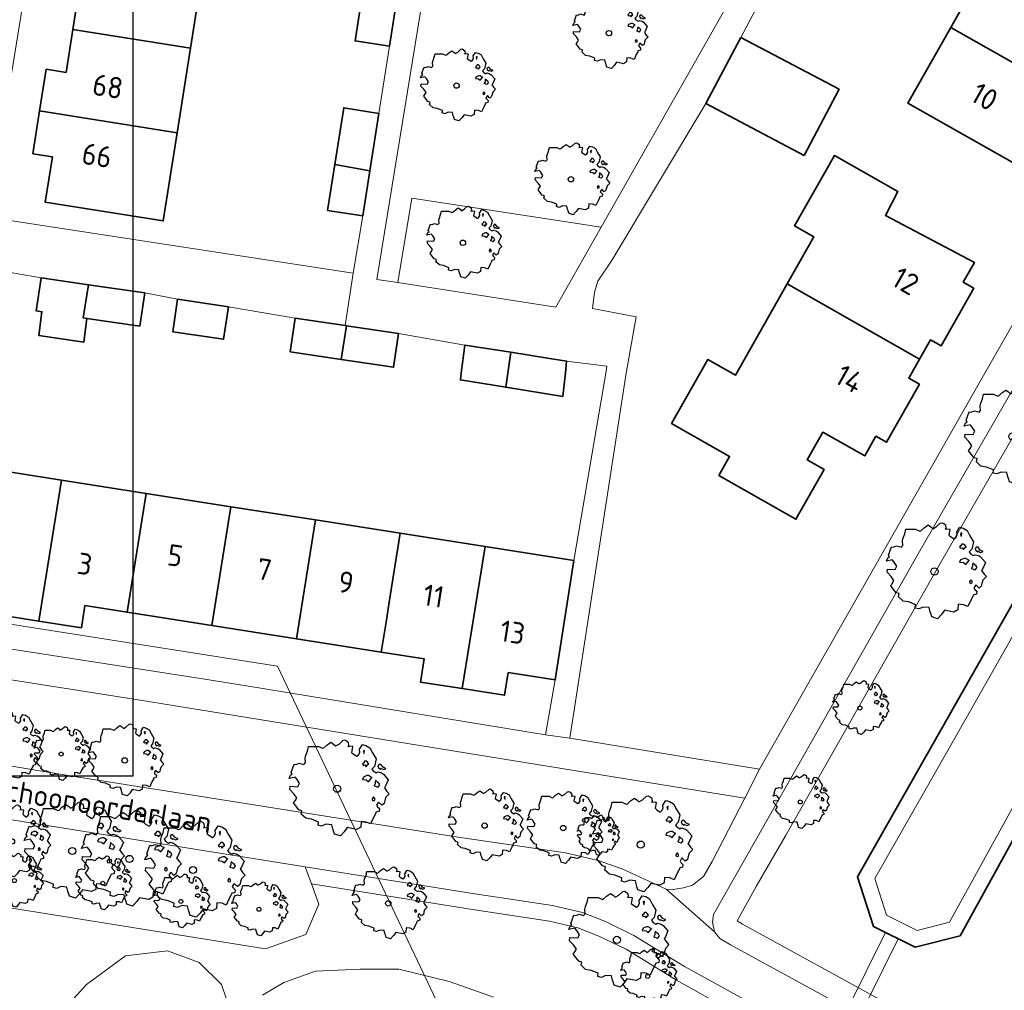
# Model space of a CAD drawing. Header units: metres. Extents: x 152391 to 157968, y 462336 to 467280.
# Tile 384 of 656: x 154197 to 154259, y 465961 to 466022. Entities that reach past the tile are written whole.
import ezdxf
from ezdxf.enums import TextEntityAlignment as Align

# ---------------------------------------------------------------- set-up
doc = ezdxf.new("R2010")
doc.units = ezdxf.units.M
doc.header["$LTSCALE"] = 0.75
doc.layers.get('0').update_dxf_attribs({"lineweight": 25})
doc.layers.get('defpoints').update_dxf_attribs({"lineweight": 25})
for name, color, linetype, lineweight in [('B-GV-GR-BOOM-S', 252, 'Continuous', 25), ('B-WE-GK-BESCHOEIING-G', 251, 'GK-BESCHOEIING', 35), ('B-WE-GR-BEPLANTING_CULTUUR_BODEMBEDEKKER-GV', 251, 'Continuous', 18), ('B-WE-GR-BEPLANTING_CULTUUR_BOSPLANTSOEN-GV', 251, 'Continuous', 18), ('B-WE-GR-BEPLANTING_CULTUUR_VASTE PLANTENVAK-GV', 251, 'Continuous', 18), ('B-WE-KW-KUNSTWERK_DUIKER-G', 5, 'Continuous', 18), ('B-WE-KW-KUNSTWERK_DUIKER-GV', 5, 'Continuous', 18), ('B-WE-OG-BEBOUWING-GV', 6, 'Continuous', 35), ('B-WE-OG-BEBOUWING-T18', 1, 'Continuous', 18), ('B-WE-OG-TERREIN_CULTUURSCHEIDING-GV', 251, 'Continuous', 18), ('B-WE-OG-TOPOGRAFIE-T18', 1, 'Continuous', 18), ('B-WE-OG-WATER-GV', 251, 'Continuous', 18), ('B-WE-OG-WATER_SLOOT-GV', 251, 'Continuous', 18), ('B-WE-VH-VERHARDING_BETONSTRAATSTEEN-GV', 251, 'Continuous', 18), ('B-WE-VH-VERHARDING_TEGEL-GV', 251, 'Continuous', 18)]:
    doc.layers.add(name, color=color, linetype=linetype, lineweight=lineweight)
doc.styles.add('NLCS-ISO-M750-T18', font='NLCS-ISO.ttf', dxfattribs={"height": 1.35})
doc.linetypes.add('GK-BESCHOEIING', pattern='A,30,-5,[1,NLCS.SHX,S=1,R=0,X=0,Y=0],-5', length=40)

# ---------------------------------------------------------------- blocks, each defined once
blk = doc.blocks.new('SGR-BOOM_21_30')
at = {"linetype": 'Continuous'}
for p, q in [((-1.109, 1.187), (-1.051, 1.335)), ((-1.051, 1.335), (-1.016, 1.499)), ((-1.016, 1.499), (-0.668, 1.499)), ((-0.668, 1.499), (-0.516, 1.433)), ((-0.516, 1.433), (-0.47, 1.45)), ((-0.47, 1.45), (-0.365, 1.548)), ((-0.365, 1.548), (-0.226, 1.647)), ((-0.226, 1.647), (-0.133, 1.581)), ((-0.133, 1.581), (-0.063, 1.515)), ((-0.063, 1.515), (0.065, 1.581)), ((0.065, 1.581), (0.205, 1.712)), ((0.205, 1.712), (0.263, 1.729)), ((0.263, 1.729), (0.333, 1.696)), ((0.333, 1.696), (0.391, 1.647)), ((0.402, 1.532), (0.379, 1.499)), ((0.379, 1.499), (0.53, 1.515)), ((0.391, 1.647), (0.402, 1.532)), ((0.542, 1.483), (0.507, 1.285)), ((0.507, 1.285), (0.565, 1.236)), ((0.53, 1.515), (0.542, 1.483)), ((0.751, 1.203), (0.798, 1.285)), ((0.786, 1.4), (0.891, 1.565)), ((0.798, 1.285), (0.786, 1.4)), ((0.891, 1.565), (1.019, 1.532)), ((0.972, 1.368), (0.926, 1.335)), ((0.926, 1.335), (0.949, 1.253)), ((0.949, 1.253), (0.961, 1.236)), ((0.961, 1.269), (0.972, 1.368)), ((1.019, 1.532), (1.158, 1.45)), ((1.158, 1.45), (1.251, 1.269)), ((1.251, 1.269), (1.379, 1.055)), ((-1.633, 0.579), (-1.528, 0.875)), ((-1.528, 0.875), (-1.458, 0.858)), ((-1.458, 0.858), (-1.342, 0.908)), ((-1.342, 0.908), (-1.179, 0.858)), ((-1.179, 0.858), (-1.121, 0.924)), ((-1.133, 1.088), (-1.109, 1.187)), ((-1.121, 0.924), (-1.133, 1.088)), ((0.565, 1.236), (0.693, 1.154)), ((0.693, 1.154), (0.751, 1.203)), ((0.937, 0.908), (0.891, 0.875)), ((0.891, 0.875), (0.926, 0.825)), ((0.926, 0.825), (0.984, 0.842)), ((0.972, 0.973), (0.937, 0.908)), ((1.03, 0.973), (0.972, 0.973)), ((0.984, 0.842), (1.03, 0.776)), ((1.077, 0.94), (1.03, 0.973)), ((1.03, 0.776), (1.077, 0.842)), ((1.124, 0.875), (1.077, 0.94)), ((1.077, 0.842), (1.124, 0.875)), ((1.321, 0.793), (1.228, 0.694)), ((1.228, 0.694), (1.275, 0.628)), ((1.275, 0.628), (1.379, 0.563)), ((1.379, 1.055), (1.321, 0.793)), ((1.472, 0.858), (1.438, 0.809)), ((1.438, 0.809), (1.461, 0.743)), ((1.461, 0.743), (1.531, 0.694)), ((1.542, 0.858), (1.472, 0.858)), ((1.531, 0.727), (1.635, 0.678)), ((1.531, 0.694), (1.542, 0.727)), ((1.624, 0.76), (1.542, 0.858)), ((1.728, 0.71), (1.624, 0.76)), ((1.635, 0.678), (1.728, 0.71)), ((-1.703, 0.365), (-1.656, 0.48)), ((-1.493, 0.415), (-1.703, 0.365)), ((-1.679, -0.029), (-1.668, 0.086)), ((-1.668, 0.086), (-1.389, 0.07)), ((-1.656, 0.48), (-1.598, 0.53)), ((-1.598, 0.53), (-1.633, 0.579)), ((-1.423, 0.333), (-1.493, 0.415)), ((-1.33, 0.185), (-1.423, 0.333)), ((-1.389, 0.07), (-1.33, 0.185)), ((0.926, 0.415), (0.891, 0.333)), ((0.891, 0.333), (1.03, 0.316)), ((1.054, 0.464), (0.926, 0.415)), ((1.03, 0.316), (1.112, 0.251)), ((1.112, 0.464), (1.054, 0.464)), ((1.217, 0.398), (1.112, 0.464)), ((1.112, 0.251), (1.205, 0.365)), ((1.205, 0.365), (1.24, 0.415)), ((1.344, 0.185), (1.31, 0.103)), ((1.434, 0.049), (1.31, 0.103)), ((1.356, 0.3), (1.344, 0.234)), ((1.344, 0.234), (1.344, 0.185)), ((1.426, 0.234), (1.356, 0.3)), ((1.379, 0.563), (1.438, 0.595)), ((1.472, 0.201), (1.426, 0.234)), ((1.434, 0.049), (1.507, 0.136)), ((1.438, 0.595), (1.565, 0.563)), ((1.507, 0.136), (1.472, 0.201)), ((1.565, 0.563), (1.635, 0.513)), ((1.635, 0.513), (1.81, 0.316)), ((1.717, 0.103), (1.67, 0.037)), ((1.67, 0.037), (1.763, -0.094)), ((1.81, 0.316), (1.717, 0.103)), ((-1.54, -0.177), (-1.679, -0.029)), ((-1.551, -0.505), (-1.493, -0.423)), ((-1.354, -0.752), (-1.551, -0.505)), ((-1.435, -0.324), (-1.54, -0.177)), ((-1.493, -0.423), (-1.435, -0.324)), ((1.286, -0.292), (1.24, -0.357)), ((1.24, -0.357), (1.251, -0.423)), ((1.263, -0.423), (1.333, -0.407)), ((1.333, -0.341), (1.286, -0.292)), ((1.333, -0.407), (1.333, -0.341)), ((1.461, -0.472), (1.391, -0.587)), ((1.391, -0.587), (1.426, -0.637)), ((1.577, -0.587), (1.461, -0.472)), ((1.658, -0.522), (1.577, -0.587)), ((1.682, -0.423), (1.658, -0.522)), ((1.717, -0.308), (1.682, -0.423)), ((1.845, -0.177), (1.717, -0.308)), ((1.763, -0.094), (1.845, -0.177)), ((-1.249, -0.784), (-1.354, -0.752)), ((-1.272, -0.899), (-1.249, -0.784)), ((-1.109, -1.047), (-1.272, -0.899)), ((-0.912, -1.08), (-1.109, -1.047)), ((-0.668, -1.179), (-0.912, -1.08)), ((-0.679, -1.294), (-0.668, -1.179)), ((0.844, -1.162), (0.833, -1.359)), ((1.03, -1.179), (0.844, -1.162)), ((1.182, -1.244), (1.03, -1.179)), ((1.286, -1.014), (1.182, -1.244)), ((1.356, -0.883), (1.286, -1.014)), ((1.368, -0.834), (1.356, -0.883)), ((1.484, -0.801), (1.368, -0.834)), ((1.426, -0.637), (1.496, -0.702)), ((1.496, -0.702), (1.484, -0.801)), ((-0.551, -1.326), (-0.679, -1.294)), ((-0.4, -1.261), (-0.551, -1.326)), ((-0.191, -1.277), (-0.4, -1.261)), ((-0.156, -1.425), (-0.191, -1.277)), ((-0.133, -1.491), (-0.156, -1.425)), ((-0.098, -1.606), (-0.133, -1.491)), ((0.112, -1.671), (-0.098, -1.606)), ((0.251, -1.524), (0.112, -1.671)), ((0.356, -1.376), (0.251, -1.524)), ((0.682, -1.441), (0.356, -1.376)), ((0.833, -1.359), (0.682, -1.441))]:
    blk.add_line(p, q, dxfattribs=at)
blk.add_circle((0, 0), 0.126, dxfattribs=at)
blk = doc.blocks.new('SGR-BOOM_31_50')
at = {"linetype": 'Continuous'}
for p, q in [((-1.402, 1.78), (-1.355, 1.999)), ((-1.355, 1.999), (-0.89, 1.999)), ((-0.89, 1.999), (-0.688, 1.911)), ((-0.688, 1.911), (-0.626, 1.933)), ((-0.626, 1.933), (-0.487, 2.064)), ((-0.487, 2.064), (-0.301, 2.196)), ((-0.301, 2.196), (-0.177, 2.108)), ((-0.177, 2.108), (-0.084, 2.02)), ((-0.084, 2.02), (0.087, 2.108)), ((0.087, 2.108), (0.273, 2.283)), ((0.273, 2.283), (0.351, 2.305)), ((0.351, 2.305), (0.444, 2.261)), ((0.444, 2.261), (0.521, 2.196)), ((0.537, 2.042), (0.506, 1.999)), ((0.506, 1.999), (0.707, 2.02)), ((0.521, 2.196), (0.537, 2.042)), ((0.723, 1.977), (0.676, 1.714)), ((0.707, 2.02), (0.723, 1.977)), ((1.048, 1.867), (1.188, 2.086)), ((1.064, 1.714), (1.048, 1.867)), ((1.188, 2.086), (1.358, 2.042)), ((1.358, 2.042), (1.545, 1.933)), ((1.545, 1.933), (1.669, 1.692)), ((-1.51, 1.451), (-1.479, 1.582)), ((-1.495, 1.232), (-1.51, 1.451)), ((-1.479, 1.582), (-1.402, 1.78)), ((0.676, 1.714), (0.754, 1.648)), ((0.754, 1.648), (0.924, 1.539)), ((0.924, 1.539), (1.002, 1.604)), ((1.002, 1.604), (1.064, 1.714)), ((1.296, 1.823), (1.234, 1.78)), ((1.234, 1.78), (1.265, 1.67)), ((1.296, 1.298), (1.25, 1.21)), ((1.265, 1.67), (1.281, 1.648)), ((1.281, 1.692), (1.296, 1.823)), ((1.374, 1.298), (1.296, 1.298)), ((1.436, 1.254), (1.374, 1.298)), ((1.498, 1.166), (1.436, 1.254)), ((1.669, 1.692), (1.839, 1.407)), ((1.839, 1.407), (1.762, 1.057)), ((-2.27, 0.487), (-2.208, 0.641)), ((-2.208, 0.641), (-2.131, 0.706)), ((-2.177, 0.772), (-2.038, 1.166)), ((-2.131, 0.706), (-2.177, 0.772)), ((-2.038, 1.166), (-1.944, 1.144)), ((-1.944, 1.144), (-1.789, 1.21)), ((-1.789, 1.21), (-1.572, 1.144)), ((-1.572, 1.144), (-1.495, 1.232)), ((1.25, 1.21), (1.188, 1.166)), ((1.188, 1.166), (1.234, 1.101)), ((1.234, 1.101), (1.312, 1.122)), ((1.312, 1.122), (1.374, 1.035)), ((1.374, 1.035), (1.436, 1.122)), ((1.436, 1.122), (1.498, 1.166)), ((1.762, 1.057), (1.638, 0.925)), ((1.638, 0.925), (1.7, 0.838)), ((1.7, 0.838), (1.839, 0.75)), ((1.839, 0.75), (1.917, 0.794)), ((1.963, 1.144), (1.917, 1.079)), ((1.917, 1.079), (1.948, 0.991)), ((1.917, 0.794), (2.087, 0.75)), ((1.948, 0.991), (2.041, 0.925)), ((2.056, 1.144), (1.963, 1.144)), ((2.041, 0.969), (2.18, 0.903)), ((2.041, 0.925), (2.056, 0.969)), ((2.165, 1.013), (2.056, 1.144)), ((2.087, 0.75), (2.18, 0.684)), ((2.304, 0.947), (2.165, 1.013)), ((2.18, 0.903), (2.304, 0.947)), ((2.18, 0.684), (2.413, 0.422)), ((-1.991, 0.553), (-2.27, 0.487)), ((-2.239, -0.038), (-2.224, 0.115)), ((-2.224, 0.115), (-1.851, 0.093)), ((-1.898, 0.444), (-1.991, 0.553)), ((-1.774, 0.246), (-1.898, 0.444)), ((-1.851, 0.093), (-1.774, 0.246)), ((1.234, 0.553), (1.188, 0.444)), ((1.188, 0.444), (1.374, 0.422)), ((1.405, 0.619), (1.234, 0.553)), ((1.374, 0.422), (1.483, 0.334)), ((1.483, 0.619), (1.405, 0.619)), ((1.622, 0.531), (1.483, 0.619)), ((1.483, 0.334), (1.607, 0.487)), ((1.607, 0.487), (1.653, 0.553)), ((1.793, 0.246), (1.746, 0.137)), ((1.911, 0.065), (1.746, 0.137)), ((1.808, 0.4), (1.793, 0.312)), ((1.793, 0.312), (1.793, 0.246)), ((1.901, 0.312), (1.808, 0.4)), ((1.963, 0.268), (1.901, 0.312)), ((1.911, 0.065), (2.01, 0.181)), ((2.01, 0.181), (1.963, 0.268)), ((2.289, 0.137), (2.227, 0.049)), ((2.227, 0.049), (2.351, -0.126)), ((2.413, 0.422), (2.289, 0.137)), ((-2.053, -0.235), (-2.239, -0.038)), ((-2.069, -0.673), (-1.991, -0.564)), ((-1.913, -0.433), (-2.053, -0.235)), ((-1.991, -0.564), (-1.913, -0.433)), ((1.715, -0.389), (1.653, -0.476)), ((1.653, -0.476), (1.669, -0.564)), ((1.684, -0.564), (1.777, -0.542)), ((1.777, -0.454), (1.715, -0.389)), ((1.777, -0.542), (1.777, -0.454)), ((2.242, -0.564), (2.211, -0.695)), ((2.289, -0.411), (2.242, -0.564)), ((2.459, -0.235), (2.289, -0.411)), ((2.351, -0.126), (2.459, -0.235)), ((-1.805, -1.002), (-2.069, -0.673)), ((-1.665, -1.046), (-1.805, -1.002)), ((-1.696, -1.199), (-1.665, -1.046)), ((-1.479, -1.396), (-1.696, -1.199)), ((1.808, -1.177), (1.715, -1.352)), ((1.824, -1.112), (1.808, -1.177)), ((1.979, -1.068), (1.824, -1.112)), ((1.948, -0.63), (1.855, -0.783)), ((1.855, -0.783), (1.901, -0.849)), ((1.901, -0.849), (1.994, -0.936)), ((2.103, -0.783), (1.948, -0.63)), ((1.994, -0.936), (1.979, -1.068)), ((2.211, -0.695), (2.103, -0.783)), ((-1.216, -1.44), (-1.479, -1.396)), ((-0.89, -1.571), (-1.216, -1.44)), ((-0.906, -1.725), (-0.89, -1.571)), ((-0.735, -1.769), (-0.906, -1.725)), ((-0.533, -1.681), (-0.735, -1.769)), ((-0.254, -1.703), (-0.533, -1.681)), ((-0.208, -1.9), (-0.254, -1.703)), ((0.475, -1.834), (0.335, -2.031)), ((0.909, -1.922), (0.475, -1.834)), ((1.11, -1.812), (0.909, -1.922)), ((1.126, -1.55), (1.11, -1.812)), ((1.374, -1.571), (1.126, -1.55)), ((1.576, -1.659), (1.374, -1.571)), ((1.715, -1.352), (1.576, -1.659)), ((-0.177, -1.988), (-0.208, -1.9)), ((-0.13, -2.141), (-0.177, -1.988)), ((0.149, -2.229), (-0.13, -2.141)), ((0.335, -2.031), (0.149, -2.229))]:
    blk.add_line(p, q, dxfattribs=at)
blk.add_circle((0, 0), 0.169, dxfattribs=at)
blk = doc.blocks.new('SGR-BOOM_50_100')
at = {"linetype": 'Continuous'}
for p, q in [((-1.869, 2.373), (-1.807, 2.665)), ((-1.807, 2.665), (-1.187, 2.665)), ((-1.187, 2.665), (-0.918, 2.548)), ((-0.918, 2.548), (-0.835, 2.577)), ((-0.835, 2.577), (-0.649, 2.752)), ((-0.649, 2.752), (-0.401, 2.928)), ((-0.401, 2.928), (-0.236, 2.811)), ((-0.236, 2.811), (-0.112, 2.694)), ((-0.112, 2.694), (0.116, 2.811)), ((0.116, 2.811), (0.364, 3.044)), ((0.364, 3.044), (0.467, 3.074)), ((0.467, 3.074), (0.591, 3.015)), ((0.591, 3.015), (0.695, 2.928)), ((0.715, 2.723), (0.674, 2.665)), ((0.674, 2.665), (0.943, 2.694)), ((0.695, 2.928), (0.715, 2.723)), ((0.964, 2.636), (0.902, 2.285)), ((0.943, 2.694), (0.964, 2.636)), ((1.398, 2.49), (1.584, 2.782)), ((1.418, 2.285), (1.398, 2.49)), ((1.584, 2.782), (1.811, 2.723)), ((1.811, 2.723), (2.059, 2.577)), ((2.059, 2.577), (2.225, 2.256)), ((-2.014, 1.935), (-1.972, 2.11)), ((-1.993, 1.643), (-2.014, 1.935)), ((-1.972, 2.11), (-1.869, 2.373)), ((0.902, 2.285), (1.005, 2.198)), ((1.005, 2.198), (1.232, 2.052)), ((1.232, 2.052), (1.336, 2.139)), ((1.336, 2.139), (1.418, 2.285)), ((1.729, 2.431), (1.646, 2.373)), ((1.646, 2.373), (1.687, 2.227)), ((1.687, 2.227), (1.708, 2.198)), ((1.708, 2.256), (1.729, 2.431)), ((2.225, 2.256), (2.452, 1.876)), ((2.452, 1.876), (2.349, 1.409)), ((-2.903, 1.029), (-2.717, 1.555)), ((-2.717, 1.555), (-2.593, 1.526)), ((-2.593, 1.526), (-2.386, 1.613)), ((-2.386, 1.613), (-2.096, 1.526)), ((-2.096, 1.526), (-1.993, 1.643)), ((1.667, 1.613), (1.584, 1.555)), ((1.584, 1.555), (1.646, 1.467)), ((1.646, 1.467), (1.749, 1.497)), ((1.729, 1.73), (1.667, 1.613)), ((1.832, 1.73), (1.729, 1.73)), ((1.749, 1.497), (1.832, 1.38)), ((1.915, 1.672), (1.832, 1.73)), ((1.832, 1.38), (1.915, 1.497)), ((1.997, 1.555), (1.915, 1.672)), ((1.915, 1.497), (1.997, 1.555)), ((2.349, 1.409), (2.183, 1.234)), ((2.618, 1.526), (2.556, 1.438)), ((2.556, 1.438), (2.597, 1.321)), ((2.597, 1.321), (2.721, 1.234)), ((2.742, 1.526), (2.618, 1.526)), ((2.721, 1.292), (2.907, 1.205)), ((2.721, 1.234), (2.742, 1.292)), ((2.886, 1.351), (2.742, 1.526)), ((3.072, 1.263), (2.886, 1.351)), ((2.907, 1.205), (3.072, 1.263)), ((-3.027, 0.65), (-2.944, 0.854)), ((-2.655, 0.737), (-3.027, 0.65)), ((-2.944, 0.854), (-2.841, 0.942)), ((-2.841, 0.942), (-2.903, 1.029)), ((-2.531, 0.591), (-2.655, 0.737)), ((1.646, 0.737), (1.584, 0.591)), ((1.873, 0.825), (1.646, 0.737)), ((1.977, 0.825), (1.873, 0.825)), ((2.163, 0.708), (1.977, 0.825)), ((1.977, 0.445), (2.142, 0.65)), ((2.142, 0.65), (2.204, 0.737)), ((2.183, 1.234), (2.266, 1.117)), ((2.266, 1.117), (2.452, 1)), ((2.452, 1), (2.556, 1.059)), ((2.556, 1.059), (2.783, 1)), ((2.783, 1), (2.907, 0.913)), ((2.907, 0.913), (3.217, 0.562)), ((-2.985, -0.051), (-2.965, 0.153)), ((-2.965, 0.153), (-2.469, 0.124)), ((-2.365, 0.329), (-2.531, 0.591)), ((-2.469, 0.124), (-2.365, 0.329)), ((1.584, 0.591), (1.832, 0.562)), ((1.832, 0.562), (1.977, 0.445)), ((2.39, 0.329), (2.328, 0.183)), ((2.549, 0.087), (2.328, 0.183)), ((2.411, 0.533), (2.39, 0.416)), ((2.39, 0.416), (2.39, 0.329)), ((2.535, 0.416), (2.411, 0.533)), ((2.618, 0.358), (2.535, 0.416)), ((2.549, 0.087), (2.68, 0.241)), ((2.68, 0.241), (2.618, 0.358)), ((3.052, 0.183), (2.969, 0.066)), ((2.969, 0.066), (3.135, -0.168)), ((3.217, 0.562), (3.052, 0.183)), ((-2.737, -0.314), (-2.985, -0.051)), ((-2.551, -0.577), (-2.737, -0.314)), ((-2.655, -0.752), (-2.551, -0.577)), ((2.287, -0.518), (2.204, -0.635)), ((2.37, -0.606), (2.287, -0.518)), ((2.37, -0.723), (2.37, -0.606)), ((3.052, -0.548), (2.99, -0.752)), ((3.279, -0.314), (3.052, -0.548)), ((3.135, -0.168), (3.279, -0.314)), ((-2.758, -0.898), (-2.655, -0.752)), ((-2.407, -1.336), (-2.758, -0.898)), ((2.204, -0.635), (2.225, -0.752)), ((2.245, -0.752), (2.37, -0.723)), ((2.597, -0.84), (2.473, -1.044)), ((2.473, -1.044), (2.535, -1.132)), ((2.535, -1.132), (2.659, -1.248)), ((2.804, -1.044), (2.597, -0.84)), ((2.948, -0.927), (2.804, -1.044)), ((2.99, -0.752), (2.948, -0.927)), ((-2.22, -1.394), (-2.407, -1.336)), ((-2.262, -1.599), (-2.22, -1.394)), ((-1.972, -1.862), (-2.262, -1.599)), ((2.287, -1.803), (2.101, -2.212)), ((2.411, -1.57), (2.287, -1.803)), ((2.432, -1.482), (2.411, -1.57)), ((2.638, -1.424), (2.432, -1.482)), ((2.659, -1.248), (2.638, -1.424)), ((-1.621, -1.92), (-1.972, -1.862)), ((-1.187, -2.095), (-1.621, -1.92)), ((-1.207, -2.3), (-1.187, -2.095)), ((-0.98, -2.358), (-1.207, -2.3)), ((-0.711, -2.241), (-0.98, -2.358)), ((-0.339, -2.271), (-0.711, -2.241)), ((-0.277, -2.533), (-0.339, -2.271)), ((0.633, -2.446), (0.447, -2.709)), ((1.212, -2.563), (0.633, -2.446)), ((1.48, -2.417), (1.212, -2.563)), ((1.501, -2.066), (1.48, -2.417)), ((1.832, -2.095), (1.501, -2.066)), ((2.101, -2.212), (1.832, -2.095)), ((-0.236, -2.65), (-0.277, -2.533)), ((-0.174, -2.855), (-0.236, -2.65)), ((0.199, -2.971), (-0.174, -2.855)), ((0.447, -2.709), (0.199, -2.971))]:
    blk.add_line(p, q, dxfattribs=at)
blk.add_circle((0, 0), 0.225, dxfattribs=at)
blk = doc.blocks.new('SGR-BOOM_DIAMETER_ONBEKEND')
at = {"linetype": 'Continuous'}
for p, q in [((0.049, 1.186), (0.154, 1.284)), ((0.154, 1.284), (0.197, 1.297)), ((0.197, 1.297), (0.25, 1.272)), ((0.25, 1.272), (0.293, 1.235)), ((-1.225, 0.434), (-1.146, 0.656)), ((-1.146, 0.656), (-1.094, 0.644)), ((-1.094, 0.644), (-1.007, 0.681)), ((-1.007, 0.681), (-0.884, 0.644)), ((-0.884, 0.644), (-0.841, 0.693)), ((-0.85, 0.816), (-0.832, 0.89)), ((-0.841, 0.693), (-0.85, 0.816)), ((-0.832, 0.89), (-0.788, 1.001)), ((-0.788, 1.001), (-0.762, 1.124)), ((-0.762, 1.124), (-0.501, 1.124)), ((-0.501, 1.124), (-0.387, 1.075)), ((-0.387, 1.075), (-0.352, 1.087)), ((-0.352, 1.087), (-0.274, 1.161)), ((-0.274, 1.161), (-0.169, 1.235)), ((-0.169, 1.235), (-0.099, 1.186)), ((-0.099, 1.186), (-0.047, 1.137)), ((-0.047, 1.137), (0.049, 1.186)), ((0.302, 1.149), (0.284, 1.124)), ((0.284, 1.124), (0.398, 1.137)), ((0.293, 1.235), (0.302, 1.149)), ((0.407, 1.112), (0.38, 0.964)), ((0.38, 0.964), (0.424, 0.927)), ((0.398, 1.137), (0.407, 1.112)), ((0.424, 0.927), (0.52, 0.865)), ((0.52, 0.865), (0.564, 0.902)), ((0.564, 0.902), (0.598, 0.964)), ((0.59, 1.05), (0.668, 1.173)), ((0.598, 0.964), (0.59, 1.05)), ((0.668, 1.173), (0.764, 1.149)), ((0.703, 0.681), (0.668, 0.656)), ((0.668, 0.656), (0.694, 0.619)), ((0.729, 1.026), (0.694, 1.001)), ((0.694, 1.001), (0.712, 0.939)), ((0.694, 0.619), (0.738, 0.631)), ((0.729, 0.73), (0.703, 0.681)), ((0.712, 0.939), (0.721, 0.927)), ((0.721, 0.952), (0.729, 1.026)), ((0.773, 0.73), (0.729, 0.73)), ((0.738, 0.631), (0.773, 0.582)), ((0.764, 1.149), (0.869, 1.087)), ((0.808, 0.705), (0.773, 0.73)), ((0.773, 0.582), (0.808, 0.631)), ((0.843, 0.656), (0.808, 0.705)), ((0.808, 0.631), (0.843, 0.656)), ((0.869, 1.087), (0.939, 0.952)), ((0.939, 0.952), (1.035, 0.792)), ((1.035, 0.792), (0.991, 0.594)), ((1.104, 0.644), (1.078, 0.607)), ((1.157, 0.644), (1.104, 0.644)), ((1.218, 0.57), (1.157, 0.644)), ((-1.277, 0.274), (-1.242, 0.36)), ((-1.12, 0.311), (-1.277, 0.274)), ((-1.259, -0.022), (-1.251, 0.065)), ((-1.251, 0.065), (-1.041, 0.052)), ((-1.242, 0.36), (-1.198, 0.397)), ((-1.198, 0.397), (-1.225, 0.434)), ((-1.068, 0.249), (-1.12, 0.311)), ((-0.998, 0.139), (-1.068, 0.249)), ((-1.041, 0.052), (-0.998, 0.139)), ((0.694, 0.311), (0.668, 0.249)), ((0.668, 0.249), (0.773, 0.237)), ((0.79, 0.348), (0.694, 0.311)), ((0.773, 0.237), (0.834, 0.188)), ((0.834, 0.348), (0.79, 0.348)), ((0.912, 0.299), (0.834, 0.348)), ((0.834, 0.188), (0.904, 0.274)), ((0.904, 0.274), (0.93, 0.311)), ((0.991, 0.594), (0.921, 0.521)), ((0.921, 0.521), (0.956, 0.471)), ((0.956, 0.471), (1.035, 0.422)), ((1.008, 0.139), (0.982, 0.077)), ((1.075, 0.037), (0.982, 0.077)), ((1.017, 0.225), (1.008, 0.176)), ((1.008, 0.176), (1.008, 0.139)), ((1.069, 0.176), (1.017, 0.225)), ((1.035, 0.422), (1.078, 0.447)), ((1.104, 0.151), (1.069, 0.176)), ((1.075, 0.037), (1.13, 0.102)), ((1.078, 0.607), (1.096, 0.557)), ((1.078, 0.447), (1.174, 0.422)), ((1.096, 0.557), (1.148, 0.521)), ((1.13, 0.102), (1.104, 0.151)), ((1.148, 0.545), (1.226, 0.508)), ((1.148, 0.521), (1.157, 0.545)), ((1.174, 0.422), (1.226, 0.385)), ((1.296, 0.533), (1.218, 0.57)), ((1.226, 0.508), (1.296, 0.533)), ((1.226, 0.385), (1.357, 0.237)), ((1.287, 0.077), (1.253, 0.028)), ((1.253, 0.028), (1.322, -0.071)), ((1.357, 0.237), (1.287, 0.077)), ((-1.155, -0.132), (-1.259, -0.022)), ((-1.164, -0.379), (-1.12, -0.317)), ((-1.015, -0.564), (-1.164, -0.379)), ((-1.076, -0.243), (-1.155, -0.132)), ((-1.12, -0.317), (-1.076, -0.243)), ((-0.937, -0.588), (-1.015, -0.564)), ((-0.954, -0.675), (-0.937, -0.588)), ((0.965, -0.219), (0.93, -0.268)), ((0.93, -0.268), (0.939, -0.317)), ((0.947, -0.317), (1, -0.305)), ((1, -0.256), (0.965, -0.219)), ((1, -0.305), (1, -0.256)), ((1.113, -0.601), (1.026, -0.625)), ((1.096, -0.354), (1.043, -0.44)), ((1.043, -0.44), (1.069, -0.477)), ((1.069, -0.477), (1.122, -0.527)), ((1.183, -0.44), (1.096, -0.354)), ((1.122, -0.527), (1.113, -0.601)), ((1.244, -0.391), (1.183, -0.44)), ((1.261, -0.317), (1.244, -0.391)), ((1.287, -0.231), (1.261, -0.317)), ((1.383, -0.132), (1.287, -0.231)), ((1.322, -0.071), (1.383, -0.132)), ((-0.832, -0.785), (-0.954, -0.675)), ((-0.684, -0.81), (-0.832, -0.785)), ((-0.501, -0.884), (-0.684, -0.81)), ((-0.509, -0.97), (-0.501, -0.884)), ((-0.413, -0.995), (-0.509, -0.97)), ((-0.3, -0.946), (-0.413, -0.995)), ((-0.143, -0.958), (-0.3, -0.946)), ((-0.117, -1.069), (-0.143, -0.958)), ((-0.099, -1.118), (-0.117, -1.069)), ((-0.073, -1.204), (-0.099, -1.118)), ((0.084, -1.254), (-0.073, -1.204)), ((0.188, -1.143), (0.084, -1.254)), ((0.267, -1.032), (0.188, -1.143)), ((0.511, -1.081), (0.267, -1.032)), ((0.625, -1.019), (0.511, -1.081)), ((0.633, -0.872), (0.625, -1.019)), ((0.773, -0.884), (0.633, -0.872)), ((0.886, -0.933), (0.773, -0.884)), ((0.965, -0.761), (0.886, -0.933)), ((1.017, -0.662), (0.965, -0.761)), ((1.026, -0.625), (1.017, -0.662))]:
    blk.add_line(p, q, dxfattribs=at)
blk.add_circle((0, 0), 0.0948, dxfattribs=at)

msp = doc.modelspace()

# ---------------------------------------------------------------- linework, layer by layer
at = {"layer": 'B-WE-GK-BESCHOEIING-G'}
msp.add_lwpolyline([(154276.26, 466000), (154264.556, 465979.503), (154256.31, 465964.554), (154253.487, 465963.839), (154250.856, 465965.141), (154249.846, 465968.272), (154267.856, 466000)], dxfattribs=at)
at = {"layer": 'B-WE-GR-BEPLANTING_CULTUUR_BODEMBEDEKKER-GV'}
for points in [[(154210.119, 465960.557), (154209.794, 465961.485), (154208.4, 465962.877), (154206.403, 465963.619), (154203.754, 465963.295), (154201.292, 465961.485), (154199.682, 465959.704)], [(154226.931, 465960.696), (154224.129, 465961.67), (154220.962, 465962.46), (154218.526, 465962.46), (154215.724, 465962.339), (154213.715, 465961.609), (154212.375, 465960.818)]]:
    msp.add_lwpolyline(points, dxfattribs=at)
at = {"layer": 'B-WE-GR-BEPLANTING_CULTUUR_BOSPLANTSOEN-GV'}
msp.add_lwpolyline([(154207.06, 465970.189), (154184.115, 465973.861), (154183.226, 465968.431), (154212.565, 465963.737), (154215.103, 465964.65), (154215.932, 465966.559), (154215.465, 465967.829), (154215.068, 465968.907)], close=True, dxfattribs=at)
at = {"layer": 'B-WE-GR-BEPLANTING_CULTUUR_VASTE PLANTENVAK-GV'}
msp.add_lwpolyline([(154233.7, 466009.178), (154221.776, 466011.019), (154220.905, 466005.689), (154230.848, 466004.154)], close=True, dxfattribs=at)
at = {"layer": 'B-WE-KW-KUNSTWERK_DUIKER-G'}
msp.add_lwpolyline([(153886.654, 465927.891), (153918.851, 465929.352), (153973.017, 465950.031), (154019.306, 466012.067), (154213.323, 465981.541), (154226.944, 465952.872), (154226.68, 465951.377)], dxfattribs=at)
at = {"layer": 'B-WE-KW-KUNSTWERK_DUIKER-GV'}
msp.add_lwpolyline([(154252.412, 465964.371), (154251.606, 465964.77), (154243.158, 465947.694), (154243.968, 465947.301)], close=True, dxfattribs=at)
at = {"layer": 'B-WE-OG-BEBOUWING-GV'}
for points in [[(154208.69, 466025.791), (154201.279, 466026.974), (154200.436, 466021.641), (154207.847, 466020.457)], [(154264.948, 466022.74), (154258.383, 466026.457), (154255.72, 466021.759), (154263.376, 466017.425), (154264.826, 466019.982), (154263.735, 466020.6)], [(154220.384, 466020.583), (154220.883, 466023.843), (154218.711, 466024.19), (154218.209, 466020.916)], [(154198.344, 466016.506), (154207.004, 466015.123), (154207.847, 466020.457), (154200.436, 466021.641), (154200.008, 466018.934), (154198.759, 466019.131)], [(154263.376, 466017.425), (154255.72, 466021.759), (154253.019, 466016.996), (154259.595, 466013.268), (154261.058, 466015.848), (154262.136, 466015.237)], [(154242.496, 466021.138), (154240.303, 466016.964), (154246.488, 466013.698), (154248.69, 466017.874)], [(154207.004, 466015.123), (154198.344, 466016.506), (154197.917, 466013.804), (154199.146, 466013.609), (154198.695, 466010.756), (154206.128, 466009.581)], [(154219.709, 466016.35), (154217.498, 466016.699), (154216.934, 466013.132), (154219.136, 466012.725)], [(154245.422, 466005.607), (154253.764, 466000.877), (154254.447, 466002.082), (154255.117, 466001.702), (154257.179, 466005.338), (154256.509, 466005.718), (154257.215, 466006.962), (154251.606, 466009.919), (154252.401, 466011.427), (154248.399, 466013.696), (154245.884, 466009.26), (154247.102, 466008.569)], [(154219.136, 466012.725), (154216.934, 466013.132), (154216.477, 466010.237), (154218.688, 466009.888)], [(154201.424, 466005.556), (154198.44, 466005.993), (154198.134, 466003.906), (154198.491, 466003.854), (154198.3, 466002.353), (154201.137, 466001.947), (154201.324, 466003.439), (154201.087, 466003.474)], [(154201.424, 466005.556), (154201.087, 466003.474), (154201.324, 466003.439), (154204.654, 466002.952), (154204.96, 466005.039)], [(154241.113, 465993.549), (154245.976, 465990.791), (154247.752, 465993.923), (154246.69, 465994.525), (154247.677, 465996.264), (154250.304, 465994.775), (154251.009, 465996.019), (154251.679, 465995.639), (154253.751, 465999.292), (154253.081, 465999.672), (154253.764, 466000.877), (154245.422, 466005.607), (154242.169, 465999.87), (154240.429, 466000.857), (154238.14, 465996.821), (154241.794, 465994.749)], [(154210.231, 466004.177), (154207.031, 466004.651), (154206.727, 466002.594), (154209.927, 466002.121)], [(154217.589, 466002.983), (154214.439, 466003.451), (154214.124, 466001.335), (154217.338, 466000.857), (154217.676, 466002.97)], [(154217.676, 466002.97), (154217.338, 466000.857), (154220.639, 466000.367), (154220.954, 466002.482)], [(154227.704, 465999.104), (154228.027, 466001.302), (154225.131, 466001.761), (154224.901, 466000), (154224.844, 465999.561)], [(154230.336, 466000.936), (154228.027, 466001.302), (154227.704, 465999.104), (154231.292, 465998.53), (154231.453, 466000.003), (154231.534, 466000.746)], [(154198.3, 465984.378), (154199.718, 465993.252), (154194.13, 465994.128), (154192.962, 465986.672), (154195.873, 465986.216), (154195.65, 465984.793)], [(154203.856, 465984.931), (154205.053, 465992.416), (154199.718, 465993.252), (154198.3, 465984.378), (154200.975, 465983.959), (154201.192, 465985.348)], [(154210.387, 465991.581), (154205.053, 465992.416), (154203.856, 465984.931), (154209.192, 465984.095)], [(154214.526, 465983.259), (154215.723, 465990.744), (154210.387, 465991.581), (154209.192, 465984.095)], [(154215.723, 465990.744), (154214.526, 465983.259), (154219.862, 465982.423), (154220.162, 465984.306), (154220.363, 465985.561), (154221.057, 465989.909)], [(154221.057, 465989.909), (154220.363, 465985.561), (154220.162, 465984.306), (154219.862, 465982.423), (154222.556, 465982.001), (154222.327, 465980.537), (154224.963, 465980.124), (154226.393, 465989.073)], [(154226.393, 465989.073), (154224.963, 465980.124), (154227.629, 465979.707), (154227.853, 465981.137), (154230.815, 465980.671), (154231.987, 465988.196)]]:
    msp.add_lwpolyline(points, close=True, dxfattribs=at)
at = {"layer": 'B-WE-OG-TERREIN_CULTUURSCHEIDING-GV'}
for points in [[(154233.7, 466009.178), (154243.076, 466025.693), (154254.382, 466045.738), (154243.855, 466049.968), (154243.735, 466050.016), (154240.5, 466040.93), (154237.65, 466034.09), (154236.64, 466034.245), (154236.634, 466034.246), (154225.45, 466035.82), (154223.458, 466023.513), (154222.471, 466023.674), (154219.571, 466005.895), (154220.905, 466005.689), (154221.776, 466011.019)], [(154174.66, 465978.747), (154182.21, 465977.602), (154200.267, 465974.624), (154207.585, 465973.472), (154224.703, 465970.777), (154231.454, 465969.785), (154233.523, 465969.293), (154235.067, 465968.762), (154237.81, 465967.503), (154238.24, 465967.472), (154238.894, 465967.579), (154239.467, 465967.75), (154240.148, 465968.283), (154240.7, 465969.238), (154242.751, 465973.228), (154208.434, 465978.794), (154204.557, 465979.423), (154186.907, 465982.186), (154175.305, 465983.915)]]:
    msp.add_lwpolyline(points, close=True, dxfattribs=at)
for points in [[(154260.219, 466000), (154253.76, 465988.759), (154240.777, 465965.892), (154240.715, 465965.414), (154240.846, 465964.815), (154241.181, 465964.396), (154241.86, 465963.986), (154252.492, 465958.165)], [(154253.212, 465959.481), (154242.608, 465965.286), (154242.27, 465965.491), (154243.473, 465967.656), (154245.31, 465970.845), (154255.061, 465988.012), (154261.52, 465999.253)], [(154255.353, 465953.589), (154238.948, 465962.627), (154235.76, 465964.585), (154233.971, 465965.46), (154232.533, 465966.017), (154230.633, 465966.457), (154225.75, 465967.198), (154215.068, 465968.907), (154215.465, 465967.829), (154225.596, 465966.21), (154230.445, 465965.474), (154232.238, 465965.059), (154233.57, 465964.543), (154235.278, 465963.708), (154238.443, 465961.764), (154243.305, 465959.058)], [(154243.305, 465959.058), (154238.443, 465961.764), (154235.278, 465963.708), (154233.57, 465964.543), (154232.238, 465965.059), (154230.445, 465965.474), (154225.596, 465966.21), (154215.465, 465967.829), (154215.932, 465966.559), (154215.103, 465964.65), (154212.565, 465963.737), (154183.226, 465968.431), (154182.24, 465962.411), (154199.682, 465959.704), (154201.292, 465961.485), (154203.754, 465963.295), (154206.403, 465963.619), (154208.4, 465962.877), (154209.794, 465961.485), (154210.119, 465960.557)], [(154212.375, 465960.818), (154213.715, 465961.609), (154215.724, 465962.339), (154218.526, 465962.46), (154220.962, 465962.46), (154224.129, 465961.67), (154226.931, 465960.696)]]:
    msp.add_lwpolyline(points, dxfattribs=at)
at = {"layer": 'B-WE-OG-WATER-GV'}
for points in [[(154267.856, 466000), (154249.846, 465968.272), (154250.856, 465965.141), (154251.606, 465964.77), (154252.412, 465964.371), (154253.487, 465963.839), (154256.31, 465964.554), (154264.556, 465979.503)], [(154266.648, 465995.816), (154255.461, 465976.082), (154250.933, 465968.16), (154251.678, 465965.85), (154253.6, 465964.899), (154255.643, 465965.416), (154263.664, 465979.956)], [(154263.664, 465979.956), (154255.643, 465965.416), (154253.6, 465964.899), (154251.678, 465965.85), (154250.933, 465968.16), (154255.461, 465976.082), (154266.648, 465995.816)]]:
    msp.add_lwpolyline(points, dxfattribs=at)
at = {"layer": 'B-WE-OG-WATER_SLOOT-GV'}
msp.add_lwpolyline([(154251.606, 465964.77), (154250.856, 465965.141), (154249.846, 465968.272), (154267.856, 466000), (154283.479, 466027.761), (154295.633, 466048.979), (154298.403, 466049.637), (154299.291, 466049.111), (154299.549, 466048.958), (154300.065, 466048.652), (154300.323, 466048.499), (154301.183, 466047.988), (154301.783, 466045.336), (154297.608, 466037.543), (154276.26, 466000), (154264.556, 465979.503), (154256.31, 465964.554), (154253.487, 465963.839), (154252.412, 465964.371)], close=True, dxfattribs=at)
msp.add_lwpolyline([(154261.52, 465999.253), (154255.061, 465988.012), (154245.31, 465970.845), (154243.473, 465967.656), (154242.27, 465965.491), (154242.608, 465965.286), (154253.212, 465959.481)], dxfattribs=at)
at = {"layer": 'B-WE-VH-VERHARDING_BETONSTRAATSTEEN-GV'}
for points in [[(154252.492, 465958.165), (154241.86, 465963.986), (154241.181, 465964.396), (154240.846, 465964.815), (154237.81, 465967.503), (154235.067, 465968.762), (154233.523, 465969.293), (154231.454, 465969.785), (154224.703, 465970.777), (154207.585, 465973.472), (154200.267, 465974.624), (154182.21, 465977.602)], [(154184.115, 465973.861), (154207.06, 465970.189), (154215.068, 465968.907), (154225.75, 465967.198), (154230.633, 465966.457), (154232.533, 465966.017), (154233.971, 465965.46), (154235.76, 465964.585), (154238.948, 465962.627), (154255.353, 465953.589)]]:
    msp.add_lwpolyline(points, dxfattribs=at)
at = {"layer": 'B-WE-VH-VERHARDING_TEGEL-GV'}
for points in [[(154195.091, 466009.811), (154198.05, 466027.877), (154200.843, 466045.578), (154203.367, 466060.94), (154207.044, 466060.621), (154207.468, 466063.534), (154210.304, 466063.129), (154210.374, 466063.452), (154210.843, 466063.261), (154211.026, 466064.533), (154207.196, 466065.992), (154204.143, 466067.231), (154201.09, 466068.47), (154199.951, 466068.797), (154202.381, 466083.914), (154203.178, 466086.267), (154203.533, 466087.044), (154200.785, 466087.464), (154199.467, 466078.506), (154198.505, 466072.482), (154197.969, 466072.462), (154197.844, 466072.298), (154196.722, 466064.881)], [(154220.883, 466023.843), (154220.384, 466020.583), (154219.709, 466016.35), (154219.136, 466012.725), (154218.688, 466009.888), (154218.083, 466006.282), (154217.589, 466002.983), (154217.676, 466002.97), (154220.954, 466002.482), (154225.131, 466001.761), (154228.027, 466001.302), (154230.336, 466000.936), (154231.534, 466000.746), (154234.065, 466000.431), (154233.993, 466000), (154231.987, 465988.196), (154230.815, 465980.671), (154230.207, 465977.207), (154231.729, 465977.011), (154235.279, 466000), (154235.903, 466003.538), (154233.156, 466004.059), (154233.298, 466005.09), (154233.507, 466005.787), (154234.391, 466007.125), (154240.303, 466016.964), (154242.496, 466021.138), (154244.414, 466024.766)], [(154186.907, 465982.186), (154204.557, 465979.423), (154208.434, 465978.794), (154242.751, 465973.228), (154243.686, 465975.044), (154231.729, 465977.011), (154230.207, 465977.207), (154211.367, 465980.3), (154208.74, 465980.71), (154190.755, 465983.518)]]:
    msp.add_lwpolyline(points, dxfattribs=at)
for points in [[(154243.03, 466050.3), (154243.735, 466050.016), (154243.855, 466049.968), (154254.382, 466045.738), (154243.076, 466025.693), (154233.7, 466009.178), (154230.848, 466004.154), (154220.905, 466005.689), (154219.571, 466005.895), (154222.471, 466023.674), (154223.908, 466032.482), (154224.473, 466035.947), (154226.8, 466050.21), (154227.777, 466056.147), (154239.083, 466051.813)], [(154243.686, 465975.044), (154242.751, 465973.228), (154240.7, 465969.238), (154240.148, 465968.283), (154239.467, 465967.75), (154238.894, 465967.579), (154238.24, 465967.472), (154237.81, 465967.503), (154240.846, 465964.815), (154240.715, 465965.414), (154240.777, 465965.892), (154253.76, 465988.759), (154260.219, 466000), (154266.036, 466010.123), (154279.824, 466034.46), (154281.077, 466036.737), (154281.442, 466037.39), (154278.307, 466039.126), (154276.02, 466035.417), (154266.33, 466018.328), (154259.814, 466007.055), (154261.417, 466006.2), (154257.879, 466000)], [(154207.031, 466004.651), (154210.231, 466004.177), (154214.439, 466003.451), (154217.589, 466002.983), (154218.083, 466006.282), (154195.091, 466009.811), (154194.554, 466006.671), (154198.44, 466005.993), (154201.424, 466005.556), (154204.96, 466005.039)]]:
    msp.add_lwpolyline(points, close=True, dxfattribs=at)
at = {"layer": 'defpoints', "flags": 128}
msp.add_lwpolyline([(154354.229, 466622.679), (153766.229, 466622.679), (153766.229, 465969.429), (153876.913, 465969.429), (153876.913, 465974.642), (154204.229, 465974.642), (154204.229, 466273.185), (154210.341, 466273.185), (154210.341, 466287.791), (154354.229, 466287.791)], close=True, dxfattribs=at)

# ---------------------------------------------------------------- block references
at = {"layer": 'B-GV-GR-BOOM-S', "transparency": 33554559}
for name, p in [('SGR-BOOM_31_50', (154234.2, 466021.4)), ('SGR-BOOM_31_50', (154224.6, 466018.1)), ('SGR-BOOM_31_50', (154231.8, 466012.2)), ('SGR-BOOM_31_50', (154225, 466008.2)), ('SGR-BOOM_50_100', (154259.6, 465996)), ('SGR-BOOM_50_100', (154254.7, 465987.5)), ('SGR-BOOM_21_30', (154250, 465978.9)), ('SGR-BOOM_31_50', (154196.1, 465976.4)), ('SGR-BOOM_21_30', (154199.7, 465976)), ('SGR-BOOM_31_50', (154203.7, 465975.6)), ('SGR-BOOM_50_100', (154217.084, 465973.819)), ('SGR-BOOM_21_30', (154246.243, 465972.988)), ('SGR-BOOM_31_50', (154226.366, 465971.498)), ('SGR-BOOM_31_50', (154231.317, 465971.344)), ('SGR-BOOM_50_100', (154236.2, 465970.3)), ('SGR-BOOM_31_50', (154196.6, 465970.5)), ('SGR-BOOM_50_100', (154200.4, 465969.9)), ('SGR-BOOM_50_100', (154204, 465969.4)), ('SGR-BOOM_DIAMETER_ONBEKEND', (154233.483, 465970.879)), ('SGR-BOOM_50_100', (154208, 465968.7)), ('SGR-BOOM_21_30', (154196.751, 465968.032)), ('SGR-BOOM_21_30', (154202.322, 465967.868)), ('SGR-BOOM_31_50', (154220.3, 465966.6)), ('SGR-BOOM_21_30', (154207.239, 465966.72)), ('SGR-BOOM_21_30', (154212.155, 465966.229)), ('SGR-BOOM_50_100', (154234.7, 465964.3)), ('SGR-BOOM_21_30', (154236.641, 465962))]:
    msp.add_blockref(name, p, dxfattribs=at)

# ---------------------------------------------------------------- texts
at = {"layer": 'B-WE-OG-BEBOUWING-T18', "style": 'NLCS-ISO-M750-T18'}
for s, rotation, p in [('68', 351, (154202.638, 466018.049)), ('10', 330.5, (154257.848, 466017.402)), ('66', 351, (154201.951, 466013.704)), ('12', 330.4, (154252.875, 466005.789)), ('14', 330.5, (154249.343, 465999.628)), ('5', 351.1, (154206.877, 465988.506)), ('3', 351.1, (154201.193, 465987.974)), ('7', 351.1, (154212.493, 465987.626)), ('9', 351.1, (154217.638, 465986.82)), ('11', 351.1, (154223.155, 465985.956)), ('13', 351.1, (154228.133, 465983.677))]:
    msp.add_text(s, height=1.35, rotation=rotation, dxfattribs=at).set_placement(p, align=Align.MIDDLE)
at = {"layer": 'B-WE-OG-TOPOGRAFIE-T18', "style": 'NLCS-ISO-M750-T18'}
msp.add_text('Schoonoorderlaan', height=1.35, rotation=350.9, dxfattribs=at).set_placement((154202.225, 465972.791), align=Align.MIDDLE)

doc.saveas('drawing.dxf')
